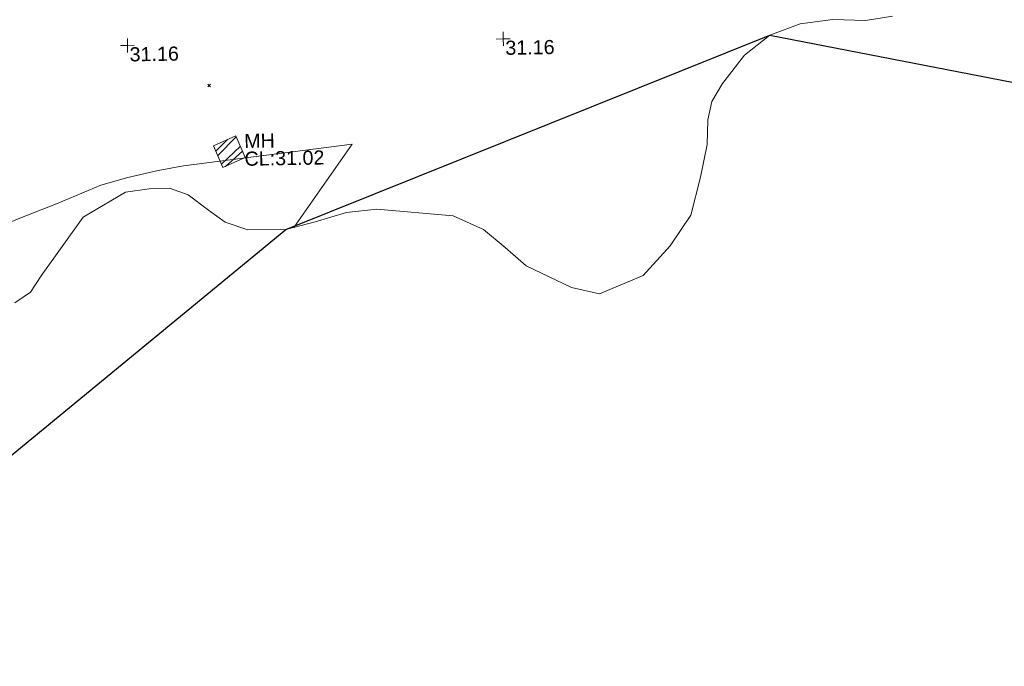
# Model space of a CAD drawing. Header units: millimetres. Extents: x -290717 to 520720, y -88450 to 287762.
# Tile 289 of 381: x 183318 to 209520, y 91335 to 108528. Entities that reach past the tile are written whole.
import ezdxf

# ---------------------------------------------------------------- set-up
doc = ezdxf.new("R2010")
doc.units = ezdxf.units.MM
doc.linetypes.add('IMPORT-HIDDEN2 _3_', pattern=[4762.5, 3175, -1587.5])
doc.linetypes.add('IMPORT-UG_ELEC_STREET LIGHTING_QLB2 _2_', pattern=[2700, 1500, -300.0000000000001, 0, -250, 150, -300.0000000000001, 0, -200])
for name, color, linetype, lineweight, true_color in [('00_TOPO_SERV_MH', 7, 'Continuous', 9, 0x666666), ('00_UAV_LEVEL_SPOT', 7, 'Continuous', 9, 0x666666), ('00_UAV_TREE_LINE', 7, 'Continuous', 9, 0x52a552), ('01_DTM_CONTOUR_MNR', 7, 'Continuous', 9, 0xa5a552), ('12333-PUM-2D-U-0001-C01 - Rev2_REVIT IMPORT_dwg', 7, 'Continuous', 9, 0x767676), ('PUM-CHAMBER EXTENTS', 6, 'IMPORT-HIDDEN2 _3_', 9, 0xff00ff), ('PUM-SURVEY BOUNDARY_EXTENT', 190, 'Continuous', 25, 0x7f00ff)]:
    doc.layers.add(name, color=color, linetype=linetype, lineweight=lineweight, true_color=true_color)
doc.layers.add('GEN-TEXT', color=7, linetype='Continuous', lineweight=9)
doc.styles.add('Swis721 Lt BT_2', font='swissl.ttf', dxfattribs={"height": 375})

# ---------------------------------------------------------------- blocks, each defined once
blk = doc.blocks.new('12333-PUM-2D-U-0001-C01 - Rev2_REVIT IMPORT_dwg_UAV-2077255-Site Location Plan Existing')
at = {"layer": '00_UAV_LEVEL_SPOT', "color": 254, "true_color": 0xcccccc, "flags": 128}
for points in [[(0, -500.0000000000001), (0, 0), (-500.0000000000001, 0)], [(500.0000000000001, 0), (0, 0), (0, 500.0000000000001)]]:
    blk.add_lwpolyline(points, dxfattribs=at)
blk = doc.blocks.new('12333-PUM-2D-U-0001-C01 - Rev2_REVIT IMPORT_dwg_MGS62954_T2_Galway_ITM_3d_Rev1-2077680-Site Location Plan Existing')
at = {"layer": '00_UAV_TREE_LINE', "color": 254, "true_color": 0xcccccc, "flags": 128}
blk.add_lwpolyline([(534110372.6985, 725660426.9365001), (534109648.6985001, 725660317.9365002), (534108775.6985, 725660365.9365001), (534107910.6985, 725660265.9365001), (534107092.6985001, 725659976.9365002), (534106414.6985, 725659455.9365001), (534105812.6985, 725658710.9365001), (534105522.6985, 725658241.9365001), (534105406.6985, 725657749.9365001), (534105376.6985, 725657094.9365001), (534105184.6985, 725656228.9365001), (534104909.6985, 725655226.9365001), (534104345.6985, 725654417.9365001), (534103613.6985, 725653648.9365002), (534102444.6985, 725653180.9365002), (534101700.6985001, 725653355.9365001), (534100506.6985, 725653951.9365001), (534099958.6985, 725654454.9365001), (534099388.6985, 725654940.9365002), (534098585.6985, 725655322.9365002), (534096555.6985, 725655533.9365001), (534095752.6985, 725655453.9365001), (534094912.6985, 725655225.9365001), (534094124.6985, 725655029.9365001), (534093118.6985, 725655042.9365001), (534092515.6985, 725655252.9365), (534092076.6985, 725655580.9365001), (534091545.6985, 725655998.9365001), (534091049.6985, 725656183.9365001), (534090508.6985, 725656176.9365001), (534089882.6985, 725656098.9365001), (534088745.0035, 725655459.7475), (534087594.0035, 725653916.7475), (534087302.0035, 725653483.7475001), (534086885.0035, 725653211.7475001)], dxfattribs=at)
at = {"layer": '01_DTM_CONTOUR_MNR', "color": 254, "true_color": 0xcccccc, "flags": 128}
blk.add_lwpolyline([(534094337.6057268, 725655082.8931199), (534095930.0000002, 725657270.0000001), (534091434.9136521, 725656774.5304182), (534090756.8808104, 725656660.4075526), (534089946.35359, 725656491.4599396), (534089228.1236389, 725656298.321327), (534088035.7081516, 725655822.8772812), (534087056.9353384, 725655456.8819441), (534086734.9809573, 725655326.8215039)], dxfattribs=at)
at = {"xscale": 0.375, "yscale": 0.375, "zscale": 0.375}
for p in [(534090000.0000001, 725660000), (534100000.0000001, 725660000)]:
    blk.add_blockref('12333-PUM-2D-U-0001-C01 - Rev2_REVIT IMPORT_dwg_UAV-2077255-Site Location Plan Existing', p, dxfattribs=at)
at = {"layer": '00_TOPO_SERV_MH', "char_height": 375, "attachment_point": 1, "line_spacing_factor": 1.005061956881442, "style": 'Swis721 Lt BT_2'}
for s, insert, width in [('MH', (534093060.7451862, 725657593.422823), 949.779278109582), ('CL:31.02', (534093060.7451862, 725657120.3296078), 2440.932744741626)]:
    blk.add_mtext(s, dxfattribs=dict(at, insert=insert, width=width))
at = {"layer": '00_UAV_LEVEL_SPOT', "char_height": 375, "width": 1495.902363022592, "attachment_point": 1, "line_spacing_factor": 1.005061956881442, "style": 'Swis721 Lt BT_2'}
for insert in [(534090051.8765643, 725659949.1441547), (534100051.8765643, 725659949.1441547)]:
    blk.add_mtext('31.16', dxfattribs=dict(at, insert=insert))
blk = doc.blocks.new('12333-PUM-2D-U-0001-C01 - Rev2_REVIT IMPORT_dwg-1620468-Site Location Plan Existing')
at = {"layer": 'PUM-CHAMBER EXTENTS', "true_color": 0xffaaff}
h = blk.add_hatch(dxfattribs=at)
h.set_pattern_fill('FP_3', color=211, style=0, pattern_type=2)
h.set_pattern_definition([(45, (-533641079.65, -725615854.3560001), (-265.1650429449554, 265.1650429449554), []), (45, (-533640902.873, -725615854.3560001), (-265.1650429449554, 265.1650429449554), [])])
h.paths.add_polyline_path([(451404.3501529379, 40854.64382136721), (452002.3501530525, 41112.64382151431), (451760.3501528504, 41694.64382133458), (451162.3501528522, 41436.64382130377)])
at = {"layer": 'GEN-TEXT', "color": 253, "true_color": 0xaaaaaa}
for p, q in [((451035.9948137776, 43005.28848229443), (451106.7054918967, 43075.99916041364)), ((451106.7054918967, 43005.28848229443), (451035.9948137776, 43075.99916041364))]:
    blk.add_line(p, q, dxfattribs=at)
at = {"layer": 'PUM-CHAMBER EXTENTS', "color": 211, "linetype": 'Continuous', "true_color": 0xffaaff, "flags": 128}
blk.add_lwpolyline([(451404.3501529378, 40854.64382136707), (451162.350152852, 41436.64382130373), (451760.3501528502, 41694.64382133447), (452002.3501530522, 41112.64382151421)], close=True, dxfattribs=at)
at = {"layer": 'PUM-SURVEY BOUNDARY_EXTENT', "color": 201, "true_color": 0xd4aaff, "flags": 128}
blk.add_lwpolyline([(374423.232213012, -19956.60564710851), (379270.7626529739, -1194.490678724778), (384112.1577081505, 54.86672394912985), (389443.5241528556, -2985.474178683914), (391793.3395174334, -3422.473121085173), (393463.5241528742, 2648.525821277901), (400411.7245541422, 11355.21109355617), (404412.5241528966, 12300.5258212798), (408082.524152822, 10983.52582124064), (415574.5241529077, 4114.525821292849), (420209.5241528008, -4269.47417878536), (422049.5241528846, -5317.474178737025), (422826.5241528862, -4934.474178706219), (426040.5241528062, -2731.474178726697), (426871.5241528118, 1722.525821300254), (426773.5241528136, 9599.525821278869), (434100.3536528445, 24157.39132126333), (453045.0486529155, 39175.58032134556), (466013.048652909, 44122.58032138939), (482147.0486528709, 40702.58032134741), (488216.8503400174, 30926.89504288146), (531080.8829478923, 24250.27741154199)], dxfattribs=at)
blk.add_blockref('12333-PUM-2D-U-0001-C01 - Rev2_REVIT IMPORT_dwg_MGS62954_T2_Galway_ITM_3d_Rev1-2077680-Site Location Plan Existing', (-533641079.6498471, -725615854.3561786))

msp = doc.modelspace()

# ---------------------------------------------------------------- block references
at = {"layer": '12333-PUM-2D-U-0001-C01 - Rev2_REVIT IMPORT_dwg', "color": 254, "linetype": 'IMPORT-UG_ELEC_STREET LIGHTING_QLB2 _2_', "true_color": 0xffd4d4, "rotation": 0.9999999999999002}
msp.add_blockref('12333-PUM-2D-U-0001-C01 - Rev2_REVIT IMPORT_dwg-1620468-Site Location Plan Existing', (-261895.0770586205, 55869.5817132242), dxfattribs=at)

doc.saveas('drawing.dxf')
